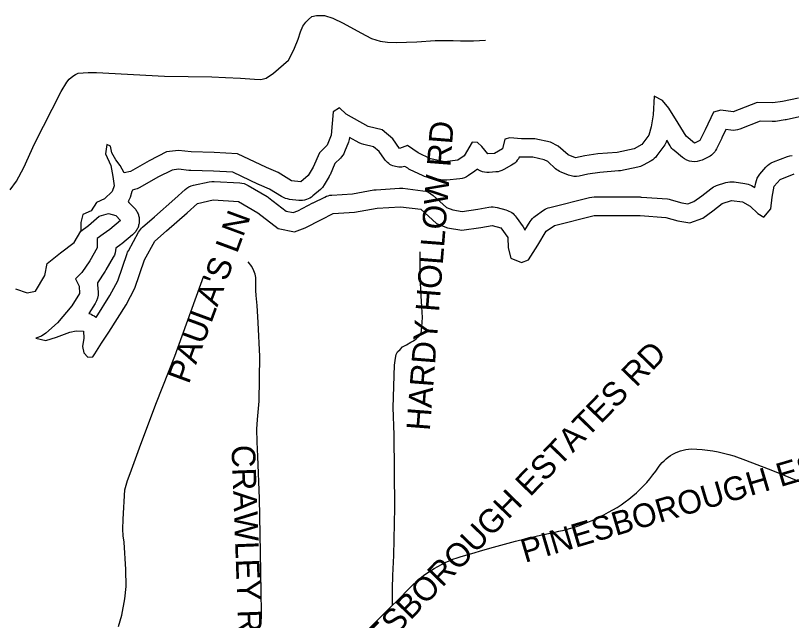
# Model space of a CAD drawing. Extents: x 1950930 to 2061844, y 904556 to 1017002.
# Drawn here: x 1972580 to 1975706, y 1000699 to 1003135 of the extents above; entities that cross this region are included whole.
import ezdxf

# ---------------------------------------------------------------- set-up
doc = ezdxf.new("R2010")
doc.units = 0
for name, color, linetype in [('Exist Hydrographic Buffer Line', 7, 'Continuous'), ('Exist Hydrographic Creek Single Shore', 7, 'Continuous'), ('Exist Hydrographic Lake Shore', 7, 'Continuous'), ('Exist Road Non-System Type 51', 7, 'Continuous'), ('Exist Road Non-System Type 51 Label', 7, 'Continuous')]:
    doc.layers.add(name, color=color, linetype=linetype)

msp = doc.modelspace()

# ---------------------------------------------------------------- linework, layer by layer
at = {"layer": 'Exist Hydrographic Buffer Line'}
msp.add_lwpolyline([(1975749.9, 1002729.2), (1975684.8, 1002715.4), (1975682.6, 1002715), (1975680.4, 1002714.6), (1975640.9, 1002708.7), (1975634.2, 1002708), (1975627.4, 1002707.9), (1975579.6, 1002709.4), (1975497.2, 1002677.4), (1975488.5, 1002674.6), (1975479.5, 1002672.9), (1975470.3, 1002672.3), (1975461.1, 1002672.9), (1975441.1, 1002675.3), (1975425.5, 1002642.3), (1975425.2, 1002641.6), (1975424.8, 1002640.8), (1975403.1, 1002597.4), (1975400, 1002591.8), (1975396.5, 1002586.5), (1975392.5, 1002581.6), (1975388.1, 1002576.9), (1975383.3, 1002572.7), (1975378.2, 1002568.9), (1975372.8, 1002565.6), (1975367.1, 1002562.7), (1975345.4, 1002552.8), (1975335.6, 1002549.2), (1975325.4, 1002546.9), (1975315, 1002546.1), (1975304.5, 1002546.7), (1975294.3, 1002548.8), (1975284.4, 1002552.3), (1975275.1, 1002557.1), (1975266.6, 1002563.2), (1975233.1, 1002590.8), (1975228.3, 1002595.2), (1975223.8, 1002599.9), (1975219.8, 1002605), (1975216.3, 1002610.5), (1975203.2, 1002632.5), (1975202.9, 1002631.5), (1975200.8, 1002625.3), (1975198.2, 1002619.3), (1975195, 1002613.6), (1975191.4, 1002608.2), (1975163.8, 1002570.7), (1975158.7, 1002564.6), (1975153.1, 1002559), (1975146.9, 1002554.1), (1975140.2, 1002549.8), (1975108.6, 1002532), (1975097.9, 1002527.1), (1975086.5, 1002523.9), (1975017.5, 1002510), (1975013.1, 1002509.3), (1975008.6, 1002508.8), (1974934.3, 1002503.1), (1974885.9, 1002495.9), (1974850.7, 1002488.5), (1974839.8, 1002487), (1974828.7, 1002487.2), (1974817.9, 1002488.9), (1974807.4, 1002492.3), (1974777.8, 1002504.1), (1974771.8, 1002506.8), (1974766, 1002510.1), (1974760.6, 1002513.8), (1974755.5, 1002518), (1974723.6, 1002546.7), (1974709.5, 1002553.8), (1974663.5, 1002563.8), (1974618.4, 1002563.8), (1974615.2, 1002563.9), (1974612.1, 1002564.1), (1974608.8, 1002564.4), (1974605.4, 1002558.2), (1974601.1, 1002551.9), (1974596.2, 1002546.1), (1974590.7, 1002540.8), (1974584.7, 1002536.1), (1974578.3, 1002532), (1974546.7, 1002514.3), (1974539.3, 1002510.6), (1974531.5, 1002507.8), (1974523.5, 1002505.9), (1974515.3, 1002504.8), (1974487.7, 1002502.9), (1974478.6, 1002502.8), (1974469.6, 1002503.8), (1974460.8, 1002505.8), (1974452.2, 1002509), (1974444.2, 1002513.1), (1974439.8, 1002516), (1974437, 1002513.3), (1974430.4, 1002508.1), (1974404.8, 1002490.4), (1974396.8, 1002485.6), (1974388.3, 1002481.8), (1974379.5, 1002479.1), (1974370.3, 1002477.5), (1974317.1, 1002471.6), (1974305.3, 1002471.2), (1974293.6, 1002472.7), (1974236.4, 1002484.5), (1974227.6, 1002486.9), (1974219.2, 1002490.3), (1974169.9, 1002514), (1974164.9, 1002516.7), (1974160.1, 1002519.7), (1974148.6, 1002527.5), (1974147.9, 1002527.2), (1974141.9, 1002525.8), (1974135.8, 1002524.8), (1974129.6, 1002524.4), (1974123.4, 1002524.5), (1974117.3, 1002525.1), (1974111.2, 1002526.2), (1974105.2, 1002527.7), (1974099.4, 1002529.8), (1974093.8, 1002532.4), (1974088.4, 1002535.4), (1974083.2, 1002538.8), (1974078.4, 1002542.6), (1974073.9, 1002546.9), (1974069.7, 1002551.5), (1974066, 1002556.4), (1974044.3, 1002587.4), (1974021.9, 1002605.7), (1973983, 1002615.4), (1973973.7, 1002618.4), (1973964.8, 1002622.6), (1973925.8, 1002644.3), (1973924.4, 1002635.4), (1973921, 1002624.8), (1973905.3, 1002585.3), (1973902.1, 1002578.5), (1973898.3, 1002571.9), (1973893.8, 1002565.8), (1973888.7, 1002560.2), (1973866.9, 1002538.4), (1973846.9, 1002493.7), (1973845.1, 1002490), (1973843.1, 1002486.4), (1973823.4, 1002452.9), (1973816.4, 1002442.9), (1973807.9, 1002434.2), (1973778.3, 1002408.5), (1973772.3, 1002403.8), (1973765.8, 1002399.7), (1973758.9, 1002396.3), (1973751.7, 1002393.7), (1973744.2, 1002391.7), (1973736.6, 1002390.6), (1973729, 1002390.2), (1973721.3, 1002390.6), (1973683.8, 1002394.6), (1973675.4, 1002396), (1973667.1, 1002398.3), (1973659.2, 1002401.6), (1973651.7, 1002405.7), (1973603.8, 1002435.9), (1973562.3, 1002453.2), (1973560.6, 1002453.9), (1973559, 1002454.7), (1973455.7, 1002503.7), (1973377, 1002508.6), (1973285.9, 1002510.6), (1973282.4, 1002510.7), (1973278.9, 1002511.1), (1973236.6, 1002515.9), (1973211, 1002512.7), (1973153.6, 1002484), (1973080.6, 1002441.7), (1973070.6, 1002436.9), (1973059.9, 1002433.6), (1973050.7, 1002431.4), (1973049.1, 1002425.7), (1973041.3, 1002402), (1973037.8, 1002393.4), (1973033.3, 1002385.3), (1973036.9, 1002382.1), (1973056.7, 1002362.4), (1973059.4, 1002359.5), (1973061.9, 1002356.5), (1973064.3, 1002353.4), (1973066.5, 1002350.2), (1973068.5, 1002346.9), (1973070.4, 1002343.4), (1973072.1, 1002339.9), (1973073.6, 1002336.3), (1973074.9, 1002332.6), (1973076, 1002328.9), (1973076.9, 1002325.1), (1973077.7, 1002321.2), (1973078.2, 1002317.3), (1973078.5, 1002313.4), (1973078.6, 1002309.5), (1973078.5, 1002305.6), (1973078.2, 1002301.7), (1973077.7, 1002297.8), (1973077, 1002294), (1973076.1, 1002290.2), (1973075, 1002286.4), (1973073.7, 1002282.7), (1973072.2, 1002279.1), (1973070.6, 1002275.6), (1973068.7, 1002272.1), (1973066.7, 1002268.8), (1973064.5, 1002265.5), (1973062.1, 1002262.4), (1973059.6, 1002259.4), (1973056.9, 1002256.6), (1973054.1, 1002253.9), (1973051.1, 1002251.3), (1973007.8, 1002215.8), (1973005.8, 1002214.3), (1973003.9, 1002212.8), (1972984, 1002198.6), (1972983.3, 1002189.1), (1972981.4, 1002179.5), (1972978.3, 1002170.2), (1972974, 1002161.4), (1972944.4, 1002110.1), (1972943.1, 1002108), (1972941.8, 1002106), (1972910.3, 1002058.6), (1972909.8, 1002058), (1972910.1, 1002056.8), (1972910.9, 1002050), (1972912.8, 1002020.4), (1972912.7, 1002008.5), (1972910.6, 1001996.7), (1972906.8, 1001985.5), (1972901.2, 1001975), (1972875.7, 1001935.1), (1972878.5, 1001934.3), (1972884.7, 1001931.8), (1972890.7, 1001928.7), (1972896.4, 1001925.2), (1972901.7, 1001921.1), (1972904.7, 1001918.4), (1972960.3, 1002007.4), (1972991.8, 1002067), (1973029.3, 1002175.9), (1973031.7, 1002182), (1973034.6, 1002187.8), (1973076, 1002262.7), (1973079.4, 1002268.3), (1973083.2, 1002273.5), (1973087.5, 1002278.4), (1973092.2, 1002282.9), (1973139.4, 1002324.3), (1973221.8, 1002396.8), (1973262.8, 1002434), (1973270.5, 1002440.1), (1973278.8, 1002445.1), (1973287.8, 1002449), (1973297.1, 1002451.7), (1973360.2, 1002465.5), (1973370.3, 1002467), (1973380.6, 1002467.1), (1973483.1, 1002461.2), (1973491.9, 1002460.1), (1973500.6, 1002458), (1973509, 1002454.9), (1973516.9, 1002450.9), (1973593.8, 1002405.5), (1973597.5, 1002403.1), (1973601.1, 1002400.6), (1973670.5, 1002347.6), (1973698.1, 1002341.8), (1973716.8, 1002348.6), (1973777.6, 1002380), (1973778, 1002380.2), (1973778.4, 1002380.4), (1973825.7, 1002404), (1973832.5, 1002407), (1973839.6, 1002409.3), (1973846.8, 1002410.9), (1973854.2, 1002411.8), (1973937, 1002417.4), (1974023.9, 1002432.6), (1974028, 1002433.2), (1974032.1, 1002433.5), (1974126.7, 1002439.4), (1974133.6, 1002439.6), (1974140.5, 1002439), (1974221.3, 1002429.2), (1974232.6, 1002426.9), (1974243.4, 1002422.9), (1974253.5, 1002417.3), (1974262.6, 1002410.3), (1974315.5, 1002362.3), (1974340.9, 1002352.4), (1974378.5, 1002345.9), (1974442.6, 1002355.7), (1974487.2, 1002363.5), (1974495.5, 1002364.5), (1974503.8, 1002364.5), (1974512, 1002363.7), (1974520.1, 1002361.9), (1974555.6, 1002352), (1974561.8, 1002350), (1974567.7, 1002347.5), (1974573.4, 1002344.5), (1974578.9, 1002341), (1974584, 1002337), (1974588.7, 1002332.6), (1974593.1, 1002327.9), (1974597, 1002322.7), (1974624.6, 1002283.3), (1974630, 1002274.2), (1974631.8, 1002270.1), (1974652.8, 1002304.8), (1974657.1, 1002311.2), (1974662.1, 1002317.1), (1974667.6, 1002322.4), (1974673.7, 1002327.2), (1974707.2, 1002350.9), (1974713.1, 1002354.6), (1974719.3, 1002357.8), (1974725.8, 1002360.4), (1974732.5, 1002362.4), (1974892.2, 1002401.9), (1974901.1, 1002403.5), (1974910.2, 1002404.1), (1975095.5, 1002404.1), (1975098.3, 1002404), (1975101.1, 1002403.9), (1975205.6, 1002396), (1975213.4, 1002395), (1975221, 1002393.2), (1975263.8, 1002380.7), (1975288.5, 1002376.7), (1975312, 1002385.8), (1975344.2, 1002408.8), (1975380.2, 1002437.2), (1975385.7, 1002441.2), (1975391.6, 1002444.7), (1975397.7, 1002447.6), (1975404.1, 1002449.9), (1975441.6, 1002461.8), (1975449.6, 1002463.8), (1975457.8, 1002465), (1975466.1, 1002465.2), (1975474.3, 1002464.5), (1975517.7, 1002458.6), (1975524.6, 1002457.3), (1975531.4, 1002455.4), (1975538, 1002452.8), (1975544.3, 1002449.7), (1975558.4, 1002441.7), (1975561.9, 1002460.9), (1975564.3, 1002470.5), (1975568, 1002479.7), (1975572.8, 1002488.3), (1975578.7, 1002496.2), (1975602.4, 1002523.9), (1975608.9, 1002530.6), (1975616.2, 1002536.4), (1975624.2, 1002541.3), (1975632.7, 1002545.2), (1975689.9, 1002566.9), (1975698.9, 1002569.7), (1975708.3, 1002571.3)], dxfattribs=at)
at = {"layer": 'Exist Hydrographic Creek Single Shore'}
msp.add_lwpolyline([(1972579.8, 1002034.4), (1972627, 1002017.5), (1972660.8, 1002024.3), (1972697.9, 1002088.5), (1972708, 1002135.8), (1972762, 1002179.7), (1972816, 1002220.2), (1972843.9, 1002265.9)], dxfattribs=at)
at = {"layer": 'Exist Hydrographic Lake Shore'}
for points in [[(1975734.3, 1002802.6), (1975669.2, 1002788.8), (1975629.8, 1002782.9), (1975566.7, 1002784.8), (1975470.1, 1002747.3), (1975420.8, 1002753.3), (1975391.2, 1002745.4), (1975357.7, 1002674.3), (1975336, 1002630.9), (1975314.3, 1002621.1), (1975280.8, 1002648.7), (1975249.3, 1002702), (1975211.8, 1002761.2), (1975186.2, 1002792.7), (1975152.7, 1002810.5), (1975148.7, 1002735.5), (1975140.8, 1002686.2), (1975131, 1002652.6), (1975103.4, 1002615.2), (1975071.8, 1002597.4), (1975002.8, 1002583.6), (1974925.9, 1002577.7), (1974872.7, 1002569.8), (1974835.2, 1002561.9), (1974805.7, 1002573.7), (1974766.2, 1002609.2), (1974734.7, 1002625), (1974671.6, 1002638.8), (1974618.4, 1002638.8), (1974571, 1002642.8), (1974551.3, 1002636.9), (1974541.5, 1002597.4), (1974509.9, 1002579.6), (1974482.3, 1002577.7), (1974458.7, 1002607.3), (1974440.9, 1002623), (1974419.2, 1002625), (1974387.7, 1002569.8), (1974362, 1002552), (1974308.8, 1002546.1), (1974251.6, 1002557.9), (1974202.3, 1002581.6), (1974159, 1002611.2), (1974127.4, 1002599.4), (1974099.8, 1002638.8), (1974056.5, 1002674.3), (1974001.2, 1002688.2), (1973912.5, 1002737.5), (1973884.9, 1002763.1)], [(1973884.9, 1002763.1), (1973859.3, 1002747.3), (1973851.4, 1002652.6), (1973835.6, 1002613.2), (1973804.1, 1002581.6), (1973778.5, 1002524.4), (1973758.7, 1002490.9), (1973729.2, 1002465.2), (1973691.7, 1002469.2), (1973638.5, 1002502.7), (1973591.2, 1002522.4), (1973474.8, 1002577.7), (1973380.2, 1002583.6), (1973287.5, 1002585.6), (1973236.3, 1002591.5), (1973188.9, 1002585.6), (1973118, 1002550), (1973043, 1002506.6), (1973017.4, 1002500.7), (1973001.6, 1002530.3), (1972983.9, 1002554), (1972968.1, 1002581.6), (1972962.2, 1002609.2), (1972948.4, 1002615.2), (1972942.5, 1002577.7), (1972964.2, 1002530.3), (1972972.1, 1002486.9), (1972978, 1002449.4), (1972970.1, 1002425.8), (1972938.6, 1002396.2), (1972907, 1002382.3), (1972885.3, 1002348.8), (1972851.8, 1002333), (1972843.9, 1002301.5), (1972843.9, 1002265.9), (1972873.5, 1002289.6), (1972916.9, 1002327.1), (1972954.3, 1002337), (1972983.9, 1002329.1), (1973003.6, 1002309.3), (1972960.2, 1002273.8), (1972932.6, 1002254.1), (1972909, 1002236.3), (1972909, 1002198.9), (1972879.4, 1002147.6), (1972847.9, 1002100.2), (1972822.2, 1002074.6), (1972836, 1002045), (1972838, 1002015.4), (1972806.5, 1001966), (1972749.3, 1001897), (1972702, 1001855.6), (1972684.2, 1001843.7), (1972662.5, 1001835.8), (1972702, 1001826), (1972745.3, 1001839.8), (1972798.6, 1001859.5), (1972824.2, 1001865.4), (1972853.8, 1001863.4), (1972855.7, 1001835.8), (1972849.8, 1001802.3), (1972855.7, 1001776.6), (1972871.5, 1001758.9), (1972891.2, 1001760.9), (1972899.1, 1001772.7), (1972926.7, 1001816.1), (1972956.3, 1001859.5), (1973025.3, 1001970), (1973060.8, 1002037.1), (1973100.2, 1002151.5), (1973141.6, 1002226.5), (1973188.9, 1002267.9), (1973271.8, 1002340.9), (1973313.2, 1002378.4), (1973376.2, 1002392.2), (1973478.8, 1002386.3), (1973555.7, 1002340.9), (1973638.5, 1002277.8), (1973703.5, 1002264), (1973746.9, 1002279.7), (1973812, 1002313.3), (1973859.3, 1002337), (1973946, 1002342.9), (1974036.7, 1002358.7), (1974131.4, 1002364.6), (1974212.2, 1002354.7), (1974275.3, 1002297.5), (1974320.6, 1002279.7), (1974377.8, 1002269.9), (1974454.7, 1002281.7), (1974500.1, 1002289.6), (1974535.5, 1002279.7), (1974563.2, 1002240.3), (1974565.1, 1002198.9), (1974575, 1002157.4), (1974618.4, 1002139.7), (1974646, 1002151.5), (1974683.4, 1002210.7), (1974716.9, 1002265.9), (1974750.5, 1002289.6), (1974910.2, 1002329.1)], [(1974910.2, 1002329.1), (1975095.5, 1002329.1), (1975200, 1002321.2), (1975247.3, 1002307.4), (1975296.6, 1002299.5), (1975347.9, 1002319.2), (1975389.3, 1002348.8), (1975426.7, 1002378.4), (1975464.2, 1002390.2), (1975507.6, 1002384.3), (1975539.1, 1002366.6), (1975570.6, 1002337), (1975594.3, 1002323.2), (1975621.9, 1002356.7), (1975627.8, 1002404), (1975635.7, 1002447.5), (1975659.4, 1002475.1), (1975716.5, 1002496.8)]]:
    msp.add_lwpolyline(points, dxfattribs=at)
at = {"layer": 'Exist Road Non-System Type 51'}
for points in [[(1972558.9, 1002432.4), (1972584.4, 1002467.9), (1972614.2, 1002523.1), (1972657, 1002618.3), (1972764.1, 1002828.9), (1972786.2, 1002867.1), (1972796.5, 1002878.4), (1972810.4, 1002890.2), (1972821.8, 1002897.9), (1972833.1, 1002902.6), (1972872.2, 1002905.1), (1972906.2, 1002905.1), (1973180.9, 1002890.8), (1973370.6, 1002887.6), (1973426.5, 1002885.1), (1973486.2, 1002883), (1973542.4, 1002877.9), (1973567.6, 1002876.8), (1973590.2, 1002882), (1973619.6, 1002903.1), (1973679.1, 1002955.6), (1973689.4, 1002973.1), (1973703.9, 1003004), (1973718.2, 1003039.1), (1973727.5, 1003068.9), (1973736.8, 1003091.6), (1973749.1, 1003108.1), (1973760.5, 1003118.3), (1973773.9, 1003130.7), (1973792.4, 1003134.8), (1973824.4, 1003134.8), (1973858.4, 1003124.5), (1973899.5, 1003103.9), (1973971.6, 1003064.8), (1974014.4, 1003042.1), (1974048.4, 1003031.8), (1974078.2, 1003027.7), (1974113.2, 1003026.7), (1974196.6, 1003028.8), (1974270.9, 1003033.9), (1974342.9, 1003033.9), (1974371.8, 1003032.9), (1974424.2, 1003032.9), (1974472.6, 1003035.9)], [(1974099.1, 1000759.9), (1974098.8, 1000827.1), (1974099.8, 1000880.3), (1974103.5, 1000959.9), (1974107.9, 1001153.1), (1974105, 1001446), (1974101.9, 1001556.6), (1974106.6, 1001727.2), (1974110.9, 1001754.6), (1974112.9, 1001769.4), (1974119.2, 1001779.9), (1974128.8, 1001789.4), (1974139.2, 1001800.9), (1974155, 1001809.4), (1974171.9, 1001818.9), (1974183.5, 1001825.2), (1974194, 1001832.6), (1974205.6, 1001844.2), (1974214, 1001855.8), (1974217.2, 1001881), (1974218.8, 1001918.9), (1974216.6, 1001962.1), (1974212.5, 1002027.4), (1974210.4, 1002098), (1974209.6, 1002183.4)], [(1973568, 1000686.2), (1973570.9, 1000710.8), (1973570.9, 1000732.6), (1973567, 1000974.1), (1973562.8, 1001189.8), (1973555.8, 1001359.6), (1973554.1, 1001418.8), (1973552.6, 1001468.6), (1973555, 1001507.6), (1973562, 1001581.6), (1973563.9, 1001762.3), (1973557.2, 1001898.6), (1973554.1, 1001967.1), (1973549.5, 1002007.6), (1973548, 1002027.9), (1973548, 1002057.5), (1973548, 1002079.3), (1973544.9, 1002093.3), (1973540.1, 1002107.3), (1973532.4, 1002124.5), (1973516.8, 1002143.2)], [(1972994.4, 1000674.5), (1973009, 1000720), (1973021.1, 1000785.8), (1973025.2, 1000836.2), (1973024, 1000904.4), (1973017.5, 1001014.1), (1973014.2, 1001040.1), (1973012.6, 1001066.9), (1973013.5, 1001106.7), (1973020.4, 1001225.3), (1973031.8, 1001262.7), (1973041.5, 1001291.1), (1973085, 1001408.9), (1973148.4, 1001576.2), (1973221.5, 1001763.1), (1973339.1, 1002086.2)], [(1974099.1, 1000759.9), (1974114.6, 1000775.2), (1974173, 1000833.9), (1974185, 1000846), (1974197.5, 1000857.6), (1974210.4, 1000868.7), (1974223.6, 1000879.4), (1974237.2, 1000889.5), (1974251.4, 1000899.2), (1974265.8, 1000908.2), (1974280.5, 1000916.8), (1974295.5, 1000924.8), (1974310.8, 1000932.2), (1974326.4, 1000939), (1974342.2, 1000945.2), (1974358.4, 1000950.9), (1974374.6, 1000955.9), (1974418.2, 1000969.1), (1974461.9, 1000981.8), (1974505.8, 1000994.2), (1974549.8, 1001006.1), (1974594, 1001017.6), (1974638.2, 1001028.7), (1974682.5, 1001039.4), (1974727, 1001049.6), (1974748.1, 1001053.5), (1974769.1, 1001057.9), (1974790, 1001062.9), (1974810.8, 1001068.6), (1974831.2, 1001074.8), (1974851.8, 1001081.6), (1974871.8, 1001088.9), (1974891.8, 1001096.9), (1974911.5, 1001105.4), (1974931, 1001114.5), (1974950.2, 1001124.1), (1974969.1, 1001134.3), (1974986.2, 1001143.8), (1975003, 1001153.9), (1975019.4, 1001164.7), (1975035.4, 1001176), (1975051.1, 1001187.8), (1975066.2, 1001200.2), (1975081, 1001213.1), (1975095.2, 1001226.5), (1975109.2, 1001240.4), (1975122.5, 1001254.8), (1975135.2, 1001269.7), (1975147.6, 1001284.9), (1975159.4, 1001300.6), (1975170.6, 1001316.7), (1975177.2, 1001325.8), (1975184.2, 1001334.3), (1975192.1, 1001342.3), (1975200.2, 1001349.9), (1975209.1, 1001356.8), (1975218.2, 1001363.1), (1975227.8, 1001368.9), (1975237.8, 1001373.9), (1975248.1, 1001378.3), (1975258.6, 1001382), (1975269.4, 1001384.9), (1975280.2, 1001387.2), (1975291.4, 1001388.7), (1975302.5, 1001389.4), (1975324.2, 1001388.5), (1975345.9, 1001386.8), (1975367.5, 1001384.4), (1975389, 1001381.3), (1975410.4, 1001377.4), (1975431.8, 1001372.8), (1975452.8, 1001367.4), (1975473.6, 1001361.4), (1975519.8, 1001344.6), (1975565.5, 1001327.4), (1975611.2, 1001309.7), (1975656.6, 1001291.5), (1975701.9, 1001272.9), (1975747, 1001253.8)], [(1973996.8, 1000658.7), (1974099.1, 1000759.9)]]:
    msp.add_lwpolyline(points, dxfattribs=at)

# ---------------------------------------------------------------- texts
at = {"layer": 'Exist Road Non-System Type 51 Label'}
for s, rotation, p in [('  HARDY HOLLOW RD', 85.5475, (1974243.3, 1001390.5)), ("  PAULA'S LN", 69.7413, (1973253.5, 1001581.2)), ('  PINESBOROUGH ESTATES RD', 45.8659, (1973856.2, 1000373.2)), ('  PINESBOROUGH ESTATES RD', 16.5201, (1974564.4, 1000910.5)), ('  CRAWLEY RD', 272.1703, (1973447, 1001474.5))]:
    msp.add_text(s, height=95, rotation=rotation, dxfattribs=at).set_placement(p)

doc.saveas('drawing.dxf')
